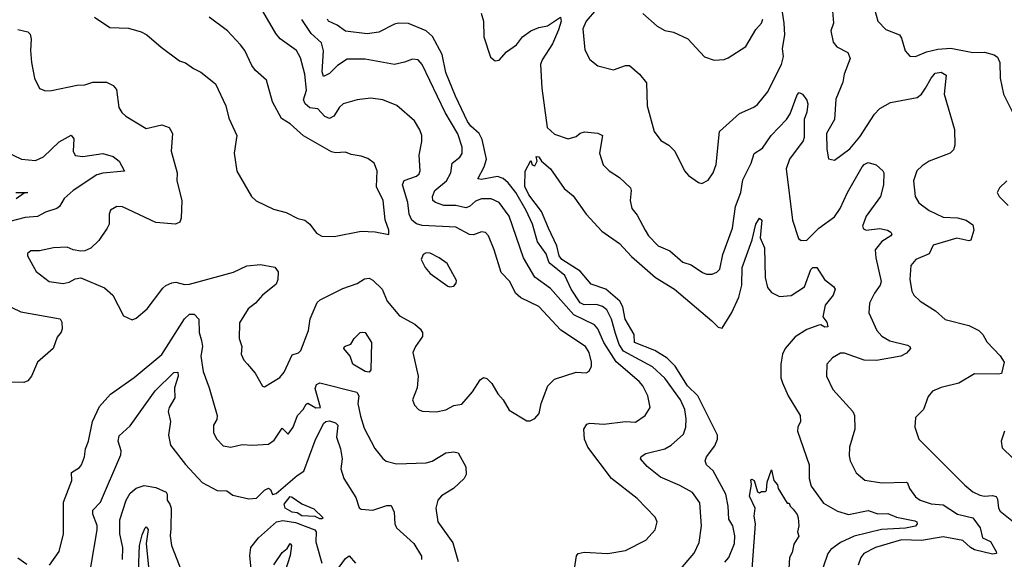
# Model space of a CAD drawing. Extents: x 1443846 to 1577407, y 839182 to 927291.
# Tile 344 of 535: x 1511734 to 1516725, y 882475 to 885212. Entities that reach past the tile are written whole.
import ezdxf

# ---------------------------------------------------------------- set-up
doc = ezdxf.new("R2010")
doc.units = 0

msp = doc.modelspace()

# ---------------------------------------------------------------- linework, layer by layer
at = {"layer": '0CON20XD'}
for points in [[(1514657.8, 885265), (1514605.6, 885205), (1514589.2, 885165), (1514599.4, 885059.4), (1514625, 885010), (1514665, 884977.1), (1514745, 884957.5), (1514805, 884979.2), (1514825, 884979.2), (1514876, 884935), (1514911.4, 884891.4), (1514914.6, 884774.6), (1514950.8, 884645), (1514985, 884600), (1515025, 884575.8), (1515054.6, 884544.6), (1515105, 884446.2), (1515125, 884422), (1515175, 884386.7), (1515191.7, 884381.7), (1515225, 884398.8), (1515249.4, 884435), (1515265, 884477.5), (1515281.9, 884645), (1515383.4, 884736.6), (1515455, 884767.5), (1515475, 884782.5), (1515525.3, 884844.7), (1515596.7, 884985), (1515605.3, 885025), (1515601.6, 885065), (1515612.5, 885135), (1515610, 885195), (1515588.8, 885328.8)], [(1513735, 883257.5), (1513755.9, 883235.9), (1513775, 883226.2), (1513845, 883222.5), (1513895, 883234.2), (1513935, 883255.8), (1513975, 883262.9), (1514029.4, 883325), (1514069.2, 883385), (1514085, 883398), (1514101.7, 883391.7), (1514126.8, 883366.8), (1514158, 883315), (1514185.6, 883285), (1514215, 883232), (1514305, 883177.5), (1514321.7, 883178.3), (1514345, 883190), (1514368, 883215), (1514377.8, 883265), (1514412, 883355), (1514445, 883388.8), (1514555.8, 883424.2), (1514605, 883420.8), (1514620.8, 883429.2), (1514632.9, 883455), (1514633.3, 883475), (1514621.8, 883525), (1514602.1, 883555), (1514477, 883637), (1514365, 883756.9), (1514275, 883801.3), (1514247.1, 883825), (1514218.2, 883885), (1514175, 883930.6), (1514140, 884045), (1514110, 884115), (1514095, 884132.5), (1514075, 884135.8), (1514035, 884121.5), (1514015, 884122.1), (1513945, 884160.4), (1513775, 884167.5), (1513745, 884176.9), (1513722.2, 884195), (1513708.8, 884225), (1513701.6, 884285), (1513674.6, 884375), (1513683, 884397), (1513745, 884419.1), (1513759.1, 884430.9), (1513764.5, 884445), (1513759.5, 884525), (1513772.9, 884595), (1513771.9, 884625), (1513762.6, 884652.6), (1513735, 884699.2), (1513646.3, 884776.3), (1513575, 884805.6), (1513514.1, 884814.1), (1513444.5, 884805.5), (1513374, 884785), (1513355, 884768), (1513327.2, 884722.8), (1513305, 884710.7), (1513281.4, 884721.4), (1513245, 884759.6), (1513205.7, 884765.7), (1513181.5, 884785), (1513173.1, 884805), (1513187.7, 884855), (1513180.3, 884935), (1513157.6, 885017.6), (1513136.9, 885055), (1513054.8, 885114.8), (1513032.3, 885142.3), (1512955, 885274.5)], [(1515850.8, 885295), (1515860.3, 885195), (1515845.4, 885155), (1515857.6, 885097.6), (1515875.6, 885075), (1515932, 885045), (1515944.2, 885015), (1515914.4, 884935), (1515906.9, 884895), (1515870.9, 884809.1), (1515864.4, 884705), (1515824.5, 884635), (1515825.8, 884555.8), (1515835, 884506.7), (1515865, 884498.8), (1515942.9, 884557.1), (1515992.3, 884617.7), (1516067.3, 884732.7), (1516095, 884761.2), (1516148.8, 884791.2), (1516282.8, 884817.2), (1516305, 884833.8), (1516325.9, 884864.1), (1516354.4, 884915.6), (1516375, 884940), (1516405, 884945.9), (1516430.9, 884930.9), (1516421.2, 884835), (1516472.1, 884655), (1516474.4, 884575), (1516468.2, 884551.8), (1516450.8, 884535), (1516345.3, 884494.7), (1516308.9, 884471.1), (1516282.5, 884445), (1516265.7, 884395), (1516274.2, 884315), (1516292.9, 884282.9), (1516344.2, 884245), (1516415, 884210.3), (1516487.6, 884207.6), (1516531.2, 884195), (1516565, 884172), (1516571.1, 884145), (1516555, 884093.8), (1516545, 884090.8), (1516485, 884103.3), (1516365, 884068.2), (1516344.2, 884025), (1516277.5, 883995), (1516251.4, 883965), (1516247.1, 883895), (1516255.8, 883835.8), (1516266.2, 883815), (1516298.8, 883785), (1516376.1, 883736.1), (1516425, 883691.4), (1516545, 883660.4), (1516596.9, 883635), (1516616.7, 883615), (1516637.6, 883577.6), (1516705, 883508), (1516724.2, 883475), (1516711.7, 883418.3), (1516696, 883414), (1516575, 883416.7), (1516495, 883368), (1516405, 883347.5), (1516361.2, 883328.8), (1516338.8, 883301.2), (1516316.2, 883235), (1516276, 883195), (1516272, 883145), (1516292, 883085), (1516525, 882851.9), (1516565, 882817.8), (1516600.7, 882800.7), (1516625, 882796), (1516665, 882799.7), (1516684.1, 882794.1), (1516691.2, 882781.2), (1516696.2, 882735), (1516705, 882719.5), (1516805, 882638.9)], [(1512113.3, 885225), (1512191.5, 885171.5), (1512285, 885168.1), (1512350.7, 885150.7), (1512378, 885135), (1512452.1, 885072.1), (1512545, 885003.3), (1512575, 884993.8), (1512615, 884964), (1512653.3, 884945), (1512727, 884887), (1512778.8, 884775), (1512795, 884712.5), (1512834.2, 884625), (1512822, 884535), (1512834.2, 884444.2), (1512910, 884315), (1512932.7, 884292.7), (1513020.5, 884250.5), (1513085, 884234), (1513145, 884204.2), (1513180, 884195), (1513205.5, 884175.5), (1513239.3, 884129.3), (1513265, 884114), (1513327.7, 884112.3), (1513465, 884139.2), (1513535.8, 884135.8), (1513605, 884122.5), (1513605.8, 884145), (1513586.6, 884196.6), (1513577.1, 884295), (1513542.7, 884365), (1513546.4, 884445), (1513531.2, 884485), (1513498.3, 884508.3), (1513465, 884520), (1513415, 884528.1), (1513385, 884540.6), (1513335, 884536.5), (1513315, 884542.2), (1513173.5, 884623.5), (1513105, 884684.5), (1513061.6, 884711.6), (1513016, 884796), (1512984.6, 884904.6), (1512929.2, 884955), (1512910.2, 884980.2), (1512875, 885056), (1512854.2, 885085), (1512788, 885155), (1512694.4, 885225)], [(1514073.1, 885245), (1514084.7, 885204.7), (1514086.6, 885125), (1514121.1, 885021.1), (1514145, 885002.9), (1514165, 885005.8), (1514201.5, 885048.5), (1514252.1, 885085), (1514283.8, 885125), (1514325.5, 885155), (1514365, 885173), (1514409.7, 885180.3), (1514475, 885223.8), (1514478.5, 885205), (1514465, 885160), (1514435, 885088.8), (1514382.2, 885007.8), (1514374.5, 884985), (1514380.7, 884865), (1514408.2, 884665), (1514445, 884630.6), (1514515, 884607.5), (1514555, 884620), (1514575, 884636), (1514596.9, 884643.1), (1514665, 884637.1), (1514689.2, 884625), (1514672.9, 884535), (1514691.9, 884475), (1514722, 884445), (1514775, 884410.8), (1514829.7, 884359.7), (1514834.2, 884345), (1514828.6, 884295), (1514837.5, 884255), (1514865, 884221.2), (1514904, 884144), (1514921.9, 884115), (1514970.8, 884065), (1515029.5, 884039.5), (1515095, 883982.2), (1515138, 883968), (1515195, 883929.2), (1515215, 883922), (1515245, 883921.4), (1515268.7, 883931.3), (1515283.2, 883946.8), (1515298.1, 884021.9), (1515347.9, 884155), (1515362.9, 884265), (1515390, 884335), (1515400.1, 884399.9), (1515442.9, 884485), (1515457.5, 884532.5), (1515499.3, 884560.7), (1515543.1, 884625), (1515620.5, 884705), (1515639.4, 884735), (1515675, 884830), (1515685, 884842.5), (1515702.5, 884835), (1515725, 884803.3), (1515730, 884785), (1515725, 884742.5), (1515710, 884705), (1515710.2, 884649.8), (1515711, 884615), (1515705, 884597.9), (1515636.8, 884505), (1515619.7, 884455), (1515652.2, 884195), (1515682.6, 884102.6), (1515695, 884091.4), (1515725, 884094.3), (1515784.8, 884155.2), (1515865, 884212), (1515893.3, 884255), (1515930, 884335), (1516004.7, 884465), (1516015, 884477.8), (1516035, 884487), (1516076.2, 884476.2), (1516110, 884445), (1516115.4, 884435), (1516113.8, 884375), (1516098.2, 884315), (1516025.5, 884215), (1516005.7, 884165), (1516011.5, 884151.5), (1516025, 884144.4), (1516095, 884152.7), (1516133.3, 884145), (1516150, 884135), (1516155.6, 884125), (1516150.8, 884115), (1516105, 884087.5), (1516070.5, 884045), (1516073.8, 884005), (1516101.4, 883885), (1516095.3, 883865), (1516066.7, 883825), (1516042.3, 883775), (1516037.8, 883725), (1516078.9, 883635), (1516105, 883607.1), (1516145, 883583.3), (1516235, 883562.1), (1516247.1, 883555), (1516250.6, 883545), (1516229.9, 883520.1), (1516201.2, 883505), (1516076.7, 883483.3), (1516015, 883486), (1515915, 883520), (1515895, 883520.9), (1515855, 883497.1), (1515825.7, 883465), (1515824.4, 883405), (1515856.2, 883336.2), (1515957.5, 883225), (1515965.8, 883205), (1515967.1, 883135), (1515941.4, 883045), (1515939.7, 882999.7), (1515944.2, 882975), (1515974.5, 882914.5), (1516017.6, 882877.6), (1516103.7, 882863.7), (1516227.4, 882867.4), (1516235, 882864), (1516245.6, 882835), (1516275, 882792.5), (1516298, 882775), (1516355, 882757.3), (1516415, 882752), (1516488.9, 882705), (1516565.2, 882685.2), (1516603.8, 882635), (1516614.8, 882584.8), (1516655.7, 882565.7), (1516684.6, 882515), (1516685.7, 882504.3), (1516665, 882501), (1516575, 882523.1), (1516553.7, 882535), (1516515, 882571.6), (1516415, 882589.3), (1516305, 882571.5), (1516205, 882573.6), (1516071.9, 882535)], [(1514893.4, 885243.4), (1514965, 885179.2), (1515005, 885157.5), (1515048.3, 885148.3), (1515121.2, 885115), (1515205, 885024.2), (1515255, 885007.1), (1515305, 885010.8), (1515325, 885018), (1515415, 885076), (1515465, 885162), (1515494.3, 885195), (1515500.5, 885215)], [(1516067.5, 885265), (1516084.7, 885204.7), (1516125, 885162.9), (1516194.4, 885134.4), (1516205, 885117.5), (1516223.2, 885053.2), (1516247, 885027), (1516275, 885025.6), (1516331.5, 885048.5), (1516387.7, 885062.3), (1516455, 885066.9), (1516565, 885046.2), (1516625, 885047.5), (1516673.2, 885033.2), (1516691.4, 885021.4), (1516703.3, 884995), (1516704, 884915), (1516721.4, 884835), (1516785.7, 884705)], [(1514543.6, 882405), (1514556.9, 882493.1), (1514564.6, 882505.4), (1514595, 882511.5), (1514715.8, 882505.8), (1514805, 882520.8), (1514907.6, 882572.4), (1514955.5, 882624.5), (1514965.7, 882665), (1514955, 882690), (1514865, 882784.3), (1514734.4, 882885), (1514614.5, 883045), (1514596.5, 883085), (1514593.5, 883135), (1514608.5, 883161.5), (1514625, 883166.2), (1514695, 883161.1), (1514805, 883174.4), (1514855, 883171.4), (1514905, 883204.2), (1514929.5, 883245), (1514918.5, 883305), (1514893.1, 883355), (1514875, 883376.8), (1514757.6, 883477.6), (1514696, 883575), (1514665, 883644.5), (1514648.5, 883665), (1514542.7, 883715), (1514425, 883849.2), (1514345, 883906.5), (1514288.9, 884005), (1514215.9, 884215), (1514165, 884284.5), (1514124, 884304), (1514075, 884302.8), (1514045, 884292), (1514015, 884264.1), (1513995, 884257.4), (1513945, 884269.5), (1513885, 884270), (1513841.2, 884285), (1513828.6, 884295), (1513826.4, 884315), (1513837.9, 884345), (1513898.5, 884395), (1513920.3, 884435), (1513925.9, 884484.1), (1513965.6, 884515), (1513977.4, 884532.6), (1513977.9, 884565), (1513955, 884632.9), (1513891, 884741), (1513775, 884983.8), (1513755, 885008), (1513725, 885012.5), (1513685, 884995.6), (1513635, 884984.5), (1513485, 885010.9), (1513395, 885012.1), (1513345, 884980), (1513305, 884939.6), (1513275, 884924.4), (1513268.2, 884948.2), (1513274.3, 885054.3), (1513264, 885095), (1513212.2, 885142.2), (1513165, 885212.3)], [(1515074.3, 882414.3), (1515153.4, 882506.6), (1515178.5, 882561.5), (1515190.4, 882645), (1515181.4, 882761.4), (1515144.7, 882814.7), (1515080.5, 882850.5), (1514982.8, 882892.8), (1514915, 882946.9), (1514882, 882985), (1514885, 882996.7), (1514907.4, 883012.6), (1515005, 883035.6), (1515035.9, 883054.1), (1515099.5, 883110.5), (1515111.2, 883145), (1515112.6, 883187.4), (1515105.3, 883235), (1515083.9, 883285), (1515004.4, 883394.4), (1514941.3, 883451.3), (1514795, 883530.6), (1514772.5, 883565), (1514755, 883620), (1514733.5, 883693.5), (1514711, 883741), (1514688.1, 883758.1), (1514658.3, 883768.3), (1514595, 883765.9), (1514575.9, 883775.9), (1514529.8, 883845), (1514497.6, 883915), (1514418.5, 883978.5), (1514403.7, 884023.7), (1514359.8, 884085), (1514334.4, 884175), (1514302.3, 884245), (1514249.4, 884335), (1514210.8, 884385), (1514185, 884405.8), (1514156, 884416), (1514075, 884400.9), (1514056, 884405), (1514089.2, 884465), (1514101.1, 884505), (1514078, 884605), (1514062.6, 884635), (1514021.2, 884671.2), (1514003.5, 884695), (1513943.6, 884823.6), (1513894.1, 884944.1), (1513875.2, 885035), (1513826.4, 885126.4), (1513794.6, 885155), (1513705, 885191.9), (1513655, 885193.8), (1513635, 885189.6), (1513555, 885149.1), (1513495, 885140.3), (1513385, 885154.4), (1513344.4, 885184.4), (1513300, 885205), (1513294.7, 885215)], [(1511725, 885161.5), (1511775, 885150), (1511787.8, 885137.8), (1511793.2, 885113.2), (1511789.4, 885055), (1511794.3, 884995), (1511810, 884915), (1511835, 884863.3), (1511865, 884851.2), (1511895, 884852.5), (1512025, 884879.1), (1512065, 884881.6), (1512105, 884895.5), (1512175, 884894.5), (1512208.9, 884878.9), (1512225, 884858), (1512236.6, 884766.6), (1512251.2, 884741.2), (1512272, 884722), (1512375, 884660), (1512455, 884678.1), (1512491.2, 884665), (1512508.1, 884635), (1512501.9, 884545), (1512533.1, 884435), (1512531.5, 884395), (1512555.5, 884295), (1512553.5, 884205), (1512545.3, 884184.7), (1512524.5, 884174.5), (1512425, 884183.6), (1512255, 884262.5), (1512226, 884264), (1512195, 884246.7), (1512188.6, 884225), (1512187.1, 884175), (1512177.5, 884155), (1512135, 884092), (1512095, 884052.5), (1512065, 884039.2), (1512045, 884037.5), (1512005, 884044), (1511975, 884058.5), (1511905, 884054.4), (1511835, 884039.4), (1511790.9, 884039.1), (1511774.3, 884025.7), (1511774.2, 884015), (1511817.5, 883935), (1511883.3, 883885), (1511955, 883873.3), (1511985, 883880.5), (1512015, 883898.6), (1512045, 883902.9), (1512165, 883852.5), (1512205.8, 883815), (1512260.5, 883710.5), (1512305, 883690), (1512325, 883698), (1512381.2, 883745), (1512459.8, 883850.2), (1512475.3, 883864.7), (1512505, 883877.5), (1512525, 883880.9), (1512569.3, 883869.3), (1512595, 883870), (1512818.6, 883931.4), (1512885, 883963.2), (1512955, 883969.6), (1513027.1, 883957.1), (1513044.1, 883934.1), (1513042.9, 883895), (1513035, 883870), (1512964.7, 883815.3), (1512930, 883775), (1512892.5, 883745), (1512848.6, 883675), (1512847.1, 883595), (1512859.5, 883555), (1512857.1, 883515), (1512870.6, 883485), (1512889.2, 883465), (1512928.7, 883418.7), (1512965, 883353.3), (1512975, 883350), (1513053, 883397), (1513075, 883424.3), (1513115, 883512.9), (1513147.4, 883522.6), (1513159.4, 883535), (1513198.2, 883635), (1513207.3, 883695), (1513241.9, 883778.1), (1513258, 883792), (1513371.5, 883848.5), (1513445, 883873.5), (1513482.8, 883897.2), (1513505, 883901.9), (1513525, 883890.5), (1513571.5, 883845), (1513597.8, 883785), (1513660.2, 883710.2), (1513737.6, 883667.6), (1513764.4, 883645), (1513776.7, 883625), (1513776.7, 883605), (1513741.1, 883555), (1513727.8, 883525), (1513754.3, 883405), (1513748.6, 883345), (1513726.2, 883285), (1513735, 883257.5)], [(1511621.3, 884561.3), (1511743.3, 884505), (1511815, 884498.5), (1511855, 884515.6), (1511935, 884592.2), (1511995, 884627.1), (1512008, 884608), (1512005.4, 884545.4), (1512015, 884523.3), (1512055, 884517.5), (1512155, 884533.9), (1512208.9, 884518.9), (1512237.8, 884495), (1512265.6, 884444.4), (1512155, 884434.1), (1512125, 884425.9), (1512004.6, 884345), (1511959.5, 884305), (1511935.5, 884265), (1511922.5, 884255), (1511865, 884235.4), (1511825, 884213.8), (1511761.7, 884208.3), (1511645, 884177.6)], [(1515308.7, 882461.3), (1515329.2, 882485), (1515357.1, 882555), (1515359.6, 882595), (1515349.2, 882645), (1515328.3, 882678.3), (1515326, 882745), (1515314.4, 882805), (1515250, 882925), (1515215.7, 882955), (1515209.4, 882975), (1515216.5, 882995), (1515258.7, 883051.3), (1515271.5, 883085), (1515272.3, 883105), (1515172.6, 883305), (1515119.4, 883355), (1515056.2, 883455), (1515017, 883495), (1514954.6, 883535), (1514851.1, 883575), (1514849, 883615), (1514803.1, 883693.1), (1514791.3, 883755), (1514775.9, 883785), (1514705.7, 883845.7), (1514631.2, 883871.2), (1514576.1, 883936.1), (1514481.7, 883995), (1514468.4, 884015), (1514457, 884065), (1514415.2, 884155.2), (1514379.1, 884239.1), (1514315, 884323.6), (1514294.8, 884365.2), (1514296.1, 884443.9), (1514325, 884497.5), (1514332.5, 884475), (1514345, 884470), (1514358, 884495), (1514351.7, 884518.3), (1514365, 884515.7), (1514380, 884495), (1514425.6, 884455), (1514494.3, 884355), (1514539.4, 884319.4), (1514605, 884226), (1514685, 884140), (1514775, 884077.3), (1514835, 884011.3), (1514956.9, 883905), (1515053.6, 883845), (1515243.1, 883685), (1515275, 883651.9), (1515295, 883647.5), (1515343.5, 883726.5), (1515379.5, 883805), (1515394.3, 883865), (1515396.7, 883955), (1515447.3, 884095), (1515465.8, 884175), (1515485, 884206.2), (1515495.5, 884195.5), (1515487.3, 884105), (1515509.1, 884055), (1515512.9, 883905), (1515524.6, 883854.6), (1515545, 883829.2), (1515585, 883808.5), (1515645, 883813.3), (1515712.7, 883857.3), (1515744.8, 883945.2), (1515755.6, 883955.6), (1515775, 883955.8), (1515814, 883895), (1515859.7, 883859.7), (1515868, 883845), (1515857.1, 883815), (1515817.5, 883765), (1515805.9, 883705.9), (1515825, 883677.5), (1515830, 883655), (1515815, 883653.3), (1515795, 883664.2), (1515785, 883662.5), (1515725, 883640), (1515665, 883604.3), (1515615, 883544), (1515601.1, 883515), (1515592.7, 883465), (1515593.3, 883395), (1515600.3, 883370.3), (1515628.9, 883305), (1515691.1, 883205), (1515692.2, 883175), (1515678.1, 883145), (1515677.8, 883125), (1515736.9, 882955), (1515735.4, 882885), (1515746.1, 882846.1), (1515809.4, 882759.4), (1515879.1, 882719.1), (1515935, 882703.2), (1516035, 882722.5), (1516085, 882706.9), (1516135, 882707.3), (1516179.3, 882689.3), (1516271.4, 882671.4), (1516281.5, 882665), (1516283.6, 882655), (1516275, 882643.4), (1516225, 882634.1), (1516103.3, 882626.7), (1515965, 882593.1), (1515895, 882561.1), (1515845.4, 882525), (1515830.8, 882505), (1515806.7, 882435)], [(1516738.8, 884395), (1516700.5, 884359.5), (1516690, 884335), (1516700, 884315), (1516745, 884268.8)], [(1511715, 884336.2), (1511776.2, 884336.2), (1511757.5, 884332.5), (1511717.1, 884302.9)], [(1513915, 883856.7), (1513935, 883860), (1513947.5, 883875), (1513949.3, 883889.3), (1513902, 883975), (1513860, 884005), (1513815, 884027.1), (1513795, 884030), (1513778.8, 884021.2), (1513768.8, 883995), (1513790, 883955), (1513815, 883924), (1513905, 883861.2), (1513915, 883856.7)], [(1511695, 883752.2), (1511740.5, 883730.5), (1511940, 883695), (1511948.4, 883678.4), (1511950, 883645), (1511945, 883627.5), (1511925, 883601.2), (1511904, 883545), (1511824.4, 883475), (1511794.5, 883405), (1511775, 883380.6), (1511755, 883371.5), (1511695, 883374.5)], [(1511885, 882446), (1511934.5, 882515), (1511956.5, 882605), (1511956.7, 882765), (1511998.5, 882875), (1511996.9, 882915), (1512038.2, 882941.8), (1512047.5, 882955), (1512063.5, 882995), (1512068.2, 883035), (1512082.7, 883075), (1512103.6, 883175), (1512139.4, 883250.6), (1512195, 883312.9), (1512315, 883397.5), (1512455, 883514.5), (1512569.6, 883695), (1512595, 883719.1), (1512618.2, 883718.2), (1512642.4, 883692.4), (1512643.7, 883625), (1512655.4, 883585), (1512660.9, 883555), (1512652.9, 883505), (1512665, 883427.5), (1512695.4, 883345.4), (1512735.6, 883205), (1512734.4, 883185), (1512717.1, 883155), (1512717.3, 883117.3), (1512733.8, 883085), (1512765, 883051.4), (1512805, 883044.4), (1512861.7, 883058.3), (1512915, 883054.4), (1512995, 883058.6), (1513025, 883080.5), (1513065, 883141.2), (1513095, 883110.8), (1513120, 883145), (1513142.7, 883205), (1513171.5, 883235), (1513187.1, 883262.9), (1513195, 883268), (1513235, 883243.5), (1513259.1, 883245), (1513231.7, 883341.7), (1513238.8, 883361.2), (1513255, 883370.9), (1513442.8, 883322.8), (1513452.9, 883305), (1513448, 883265), (1513461.7, 883201.7), (1513480.8, 883140.8), (1513535, 883038), (1513575, 882986.2), (1513592.5, 882972.5), (1513645, 882959.4), (1513795, 882965.5), (1513825, 882973.6), (1513895, 883015.8), (1513935, 883021.2), (1513956.7, 883015), (1513996.2, 882945), (1513996.7, 882905), (1513986.7, 882885), (1513934, 882835), (1513872.1, 882797.9), (1513854.3, 882775), (1513843.1, 882735), (1513854.4, 882665), (1513929.5, 882559.5), (1513957.1, 882465)], [(1513505, 883424.2), (1513485, 883428), (1513422.5, 883465), (1513410, 883505), (1513377.5, 883545), (1513380, 883555), (1513413, 883567), (1513430, 883595), (1513460, 883625), (1513472, 883628), (1513486.2, 883625), (1513518.1, 883575), (1513514.2, 883435.8), (1513505, 883424.2)], [(1512094.6, 882435), (1512126.2, 882625), (1512126.5, 882646.5), (1512105.3, 882705), (1512104.6, 882725), (1512144.7, 882765.3), (1512246.5, 883005), (1512248.2, 883025), (1512232.8, 883075), (1512239, 883101), (1512295, 883152.7), (1512420.5, 883329.5), (1512515, 883422.2), (1512535.3, 883425.3), (1512537.8, 883405), (1512519.6, 883345), (1512520, 883295), (1512491.6, 883245), (1512486.9, 883225), (1512498.7, 883175), (1512488.5, 883105), (1512498.9, 883055), (1512575, 882956.9), (1512659.2, 882865), (1512735, 882824.6), (1512785, 882821.9), (1512815, 882801.5), (1512895, 882781.5), (1512935, 882786), (1512975, 882825.5), (1512995, 882836.9), (1513005, 882830), (1513015, 882804), (1513035, 882808.6), (1513140.2, 882899.8), (1513175, 882922.5), (1513231.7, 883078.3), (1513275, 883164.5), (1513285.5, 883174.5), (1513305, 883177.5), (1513335, 883168.3), (1513346.7, 883155), (1513340.2, 883095), (1513360.4, 883035), (1513369.1, 882985), (1513362, 882935), (1513377.9, 882885), (1513438.2, 882788.2), (1513455, 882737.1), (1513465, 882730), (1513525, 882725.5), (1513595, 882748.5), (1513618.1, 882748.1), (1513633.3, 882715), (1513635.4, 882655.4), (1513644.4, 882635), (1513731.9, 882555), (1513770.7, 882490.7), (1513771.1, 882475)], [(1516726.2, 883125), (1516710, 883075), (1516715, 883040), (1516824.5, 882934.5)], [(1515445, 882404), (1515464.8, 882654.8), (1515458.1, 882695), (1515463.1, 882735), (1515433.4, 882795), (1515444.4, 882855), (1515440.7, 882879.3), (1515445, 882882.5), (1515456.7, 882875), (1515475, 882817.5), (1515485, 882812.5), (1515495, 882820), (1515515, 882820), (1515520, 882825), (1515523, 882867), (1515545, 882930), (1515557.5, 882875), (1515575, 882852.5), (1515578.8, 882835), (1515625, 882760), (1515635, 882760), (1515640, 882745), (1515655, 882730), (1515675, 882702.5), (1515680, 882685), (1515683.3, 882645), (1515677.5, 882615), (1515683.3, 882593.3), (1515657.8, 882552.2), (1515650.3, 882509.7), (1515637.1, 882485), (1515632.6, 882427.4)], [(1512255.2, 882475), (1512257.7, 882535), (1512242.3, 882605), (1512242.1, 882675), (1512274.2, 882775.8), (1512295, 882811.1), (1512324.2, 882835.8), (1512365, 882849.6), (1512425, 882839.5), (1512476.4, 882816.4), (1512482, 882805), (1512481.2, 882775), (1512495.8, 882755.8), (1512501.3, 882735), (1512500.7, 882630.7), (1512497.5, 882595), (1512503.3, 882545), (1512555, 882416.2)], [(1513255, 882680), (1513232.8, 882692.8), (1513165, 882696.2), (1513141.2, 882711.2), (1513115, 882715.4), (1513079.5, 882735), (1513075, 882755.7), (1513105, 882793.3), (1513115, 882790), (1513165, 882756.7), (1513225, 882731.2), (1513273.3, 882685), (1513265, 882681.4), (1513255, 882680)], [(1512335.8, 882415), (1512342.3, 882545), (1512355, 882598.8), (1512370.8, 882635), (1512375, 882640), (1512385, 882627.5), (1512374.6, 882555), (1512387, 882435)], [(1512907.6, 882425), (1512900.5, 882495), (1512905.3, 882535), (1512945, 882584.5), (1513035.2, 882664.8), (1513068.4, 882671.6), (1513133, 882663), (1513229.6, 882625), (1513237.3, 882615), (1513234.6, 882564.6), (1513258.8, 882478.8), (1513266.4, 882456.4)], [(1513021.9, 882448.1), (1513065, 882510), (1513090.2, 882529.8), (1513105, 882556.2), (1513112, 882545), (1513105.2, 882495), (1513076.1, 882405)], [(1516071.9, 882535), (1516013.3, 882505), (1515998.9, 882485), (1515984.5, 882445)], [(1511725, 882482.9), (1511771.1, 882451.1)], [(1513335, 882410), (1513385, 882480), (1513405, 882492.5), (1513435.7, 882455.7)]]:
    msp.add_lwpolyline(points, dxfattribs=at)

doc.saveas('drawing.dxf')
